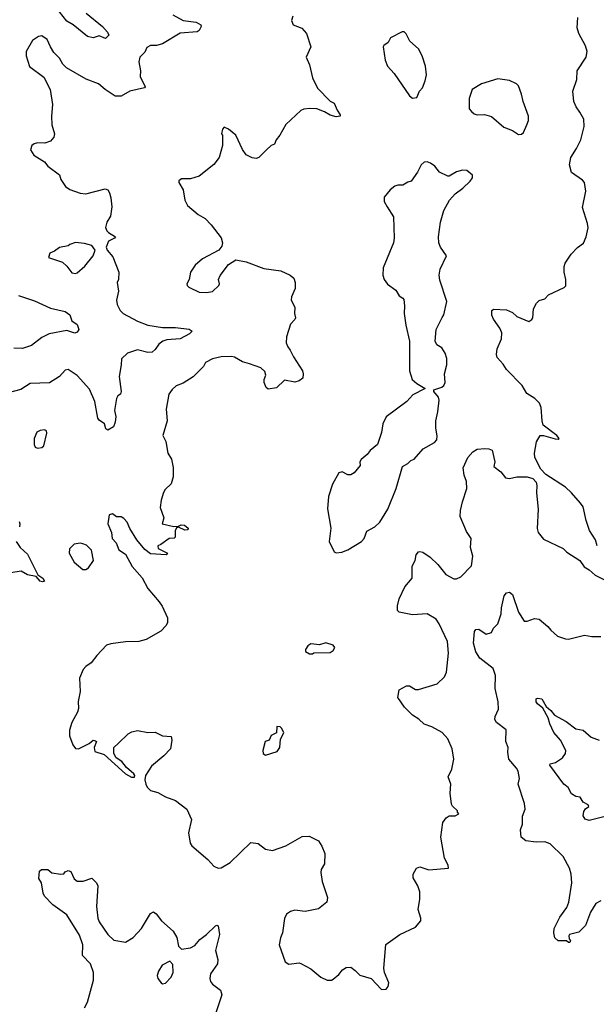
# Model space of a CAD drawing. Extents: x 2133461 to 2293071, y 753526 to 916327.
# Tile 274 of 459: x 2229835 to 2233754, y 854660 to 861350. Entities that reach past the tile are written whole.
import ezdxf

# ---------------------------------------------------------------- set-up
doc = ezdxf.new("R2010")
doc.units = 0

msp = doc.modelspace()

# ---------------------------------------------------------------- linework, layer by layer
at = {"layer": '0CON10XD'}
for points in [[(2230286.7, 861395), (2230397.5, 861305), (2230432.9, 861265), (2230440, 861245), (2230417.1, 861222.9), (2230375, 861240), (2230335, 861226.7), (2230295, 861236), (2230198, 861315), (2230155, 861340.6), (2230104.8, 861404.8)], [(2230875, 861382.5), (2230945, 861345.7), (2231035, 861334.4), (2231065.5, 861315.5), (2231068.8, 861305), (2231055, 861277.5), (2231041.7, 861268.3), (2230925, 861259.2), (2230805, 861186), (2230765, 861175.8), (2230725, 861174.3), (2230699.1, 861160.9), (2230685, 861130), (2230652, 861095), (2230644.2, 861065), (2230656.1, 861003.9), (2230653.3, 860965), (2230687.5, 860895), (2230682.5, 860887.5), (2230584.6, 860865.4), (2230525, 860831.1), (2230485, 860830), (2230415, 860875.8), (2230371.2, 860915), (2230286.4, 860946.4), (2230153.4, 861023.4), (2230127.8, 861047.8), (2230105, 861090), (2230067.6, 861127.6), (2230043.3, 861165), (2230022, 861215), (2229985, 861240), (2229963.2, 861236.8), (2229921.3, 861208.7), (2229879.2, 861135), (2229878, 861105), (2229902.4, 861032.4), (2229999.5, 860959.5), (2230042, 860875), (2230057.5, 860775), (2230050, 860695), (2230052.5, 860635), (2230070.8, 860575), (2230066.8, 860553.2), (2230045, 860524), (2230005, 860512), (2229955, 860513.8), (2229932.3, 860507.7), (2229917.5, 860495), (2229907.5, 860465), (2229930.7, 860430.7), (2230002.5, 860385), (2230026.7, 860355), (2230105, 860296.7), (2230114.3, 860264.3), (2230146, 860216), (2230176, 860196), (2230245, 860171.2), (2230285, 860166.7), (2230415, 860200), (2230433.3, 860195), (2230446, 860175), (2230455, 860140), (2230461.2, 860078.8), (2230451.2, 860015), (2230426.2, 859975), (2230419.3, 859939.3), (2230426.4, 859916.4), (2230437.5, 859905), (2230486.7, 859875), (2230480, 859865), (2230437.5, 859845), (2230422.5, 859805), (2230430, 859785), (2230468.3, 859738.3), (2230508.8, 859635), (2230506.7, 859585), (2230497.5, 859565), (2230506, 859505), (2230492.9, 859445), (2230498, 859415), (2230518, 859375), (2230538.8, 859355), (2230635, 859302.2), (2230705, 859274.5), (2230805, 859258.5), (2230895, 859257.9), (2230986.5, 859246.5), (2231007.5, 859235), (2230990, 859215), (2230925, 859182.7), (2230835.5, 859174.5), (2230808.8, 859165), (2230781.2, 859145), (2230755, 859108.8), (2230735, 859092), (2230705, 859090), (2230635, 859106.9), (2230567.5, 859085), (2230526.7, 859045), (2230525.8, 859004.2), (2230510, 858925), (2230525.7, 858824.3), (2230520, 858805), (2230502.5, 858795), (2230493.9, 858776.1), (2230480, 858695), (2230488.1, 858655), (2230484.2, 858615.8), (2230472.5, 858585), (2230435, 858561.2), (2230420.5, 858570.5), (2230412, 858605), (2230375, 858628.8), (2230365, 858643.3), (2230346.5, 858756.5), (2230310.2, 858840.2), (2230225, 858933.1), (2230165, 858974), (2230145, 858969.2), (2230105, 858926), (2230036.6, 858883.4), (2229905, 858877.5), (2229841.7, 858838.3), (2229757.5, 858815)], [(2231692.5, 861375), (2231682.5, 861345), (2231693.3, 861315), (2231752.3, 861292.3), (2231785, 861257.5), (2231813.3, 861165), (2231782.5, 861095), (2231804.5, 861044.5), (2231824.3, 860955), (2231860, 860885), (2231946.1, 860796.1), (2231973, 860783), (2231992.5, 860735), (2232012.5, 860705), (2232012.5, 860695), (2231985, 860690), (2231945, 860701.2), (2231906.7, 860725), (2231855, 860744.3), (2231805, 860748), (2231766.7, 860743.3), (2231747, 860733), (2231645, 860637.5), (2231603.6, 860566.4), (2231577.5, 860535), (2231566.4, 860503.6), (2231543.9, 860496.1), (2231512.5, 860465), (2231460, 860415), (2231441.7, 860408.3), (2231415, 860412.5), (2231375, 860432.5), (2231349.3, 860469.3), (2231303.3, 860565), (2231255, 860607.5), (2231225, 860620), (2231213, 860607), (2231207.5, 860575), (2231212.5, 860565), (2231213.3, 860495), (2231190, 860415), (2231155, 860367.5), (2231055, 860286.7), (2230995, 860270), (2230935, 860270), (2230917.5, 860255), (2230917.5, 860245), (2230946.2, 860195), (2230956.7, 860125), (2230975, 860087.5), (2231047.7, 860027.7), (2231095, 859998.8), (2231137, 859957), (2231205, 859867.5), (2231213.8, 859835), (2231208.3, 859811.7), (2231187.5, 859785), (2231077.5, 859725), (2231027.7, 859682.3), (2230996.7, 859635), (2230986.7, 859585), (2230970, 859555), (2230973.3, 859545), (2230985, 859533.8), (2231055, 859500), (2231103.9, 859496.1), (2231145, 859504), (2231188, 859545), (2231192, 859555), (2231186, 859585), (2231197, 859613), (2231254.1, 859685.9), (2231305, 859718.8), (2231375, 859704), (2231495, 859660), (2231610, 859645), (2231673.6, 859613.6), (2231697.5, 859595), (2231707.5, 859565), (2231706.7, 859525), (2231683.6, 859466.4), (2231681.2, 859445), (2231706.1, 859396.1), (2231702, 859355), (2231708.8, 859325), (2231705.7, 859314.3), (2231675, 859282.5), (2231648.9, 859195), (2231647.1, 859155), (2231656.6, 859126.6), (2231674.2, 859104.2), (2231695, 859058.8), (2231757.1, 858965), (2231762.9, 858945), (2231759.2, 858915), (2231735, 858896), (2231705, 858888), (2231635, 858902), (2231581.2, 858848.8), (2231525, 858840), (2231511.2, 858851.2), (2231496.2, 858885), (2231496.7, 858905), (2231508.8, 858935), (2231500.5, 858960.5), (2231474.3, 858984.3), (2231397, 859013), (2231348.8, 859025), (2231295, 859056.7), (2231275, 859062.2), (2231205, 859060), (2231145, 859045.6), (2231098.6, 859021.4), (2231083.8, 858995), (2231015, 858924.2), (2230945, 858881.4), (2230898.3, 858861.7), (2230871.7, 858838.3), (2230849.2, 858805), (2230830.8, 858705), (2230837.8, 858625), (2230808, 858525), (2230828.8, 858485), (2230841.2, 858405), (2230866.2, 858365), (2230877.7, 858307.7), (2230878.8, 858245), (2230865, 858197.5), (2230823, 858157), (2230812.1, 858137.9), (2230795.8, 858085), (2230788.8, 858035), (2230814.2, 857965), (2230804.2, 857924.2), (2230882.5, 857907.5), (2230915, 857910), (2230932.3, 857917.7), (2230955, 857916), (2230980, 857895), (2230977.5, 857885), (2230958.3, 857881.7), (2230915, 857902.5), (2230901.7, 857898.3), (2230891.7, 857878.3), (2230891.2, 857835), (2230885, 857826.7), (2230850, 857825), (2230795, 857783.3), (2230773.9, 857776.1), (2230777, 857757), (2230840, 857725), (2230830, 857715), (2230725, 857720), (2230685, 857751.2), (2230631.2, 857815), (2230583, 857893), (2230566.2, 857935), (2230541.7, 857961.7), (2230525, 857973.3), (2230493, 857973), (2230465, 857992.5), (2230443, 857987), (2230433.8, 857925), (2230458.8, 857865), (2230463.3, 857825), (2230490, 857795), (2230508.8, 857748.8), (2230555, 857718.8), (2230600, 857635), (2230668.5, 857558.5), (2230705.7, 857485.7), (2230784.1, 857394.1), (2230803.8, 857365), (2230839.2, 857285), (2230839.2, 857255), (2230831.2, 857235), (2230793.3, 857195), (2230695, 857138.6), (2230644.4, 857124.4), (2230555, 857121.9), (2230455, 857110), (2230425, 857100), (2230358.8, 857031.2), (2230320, 856980), (2230285, 856956), (2230266.2, 856935), (2230242, 856875), (2230245.8, 856785.8), (2230232.7, 856717.3), (2230235, 856670), (2230227.5, 856645), (2230188.8, 856575), (2230173.9, 856523.9), (2230173.9, 856483.9), (2230195, 856422.5), (2230215, 856397.5), (2230235, 856396.2), (2230307.8, 856432.2), (2230335, 856453.8), (2230350.7, 856450.7), (2230356.7, 856445), (2230342, 856405), (2230345, 856377.5), (2230408.3, 856358.3), (2230555, 856226.7), (2230594.1, 856204.1), (2230615, 856203.3), (2230616.7, 856215), (2230610, 856225), (2230560, 856270), (2230529.5, 856309.5), (2230490, 856335), (2230474, 856364), (2230473.8, 856405), (2230505.8, 856434.2), (2230572.7, 856497.3), (2230598.3, 856511.7), (2230635, 856521.2), (2230706.4, 856506.4), (2230755, 856510), (2230805, 856483.3), (2230865, 856480), (2230870, 856455), (2230859.2, 856395), (2230815, 856348.8), (2230731.2, 856278.8), (2230691.2, 856215), (2230686.4, 856186.4), (2230692.5, 856155), (2230702.5, 856135), (2230725, 856113.8), (2230775, 856098.8), (2230825, 856068.8), (2230895, 856043.8), (2230970, 855985), (2231002.5, 855915), (2230982, 855825), (2230993.8, 855755), (2231005.8, 855735.8), (2231114.2, 855644.2), (2231155, 855598.8), (2231185, 855586), (2231205, 855588), (2231266.7, 855623.3), (2231405, 855758.8), (2231455, 855752), (2231505, 855714.2), (2231554.4, 855705.6), (2231643, 855737), (2231755, 855801.2), (2231803.6, 855803.6), (2231865, 855770), (2231888.8, 855735), (2231908, 855685), (2231906.2, 855615), (2231883.5, 855576.5), (2231880.8, 855555), (2231891.2, 855495), (2231926.7, 855385), (2231923.3, 855355), (2231865, 855308.8), (2231775, 855290.8), (2231705, 855300), (2231675, 855290), (2231648, 855272), (2231635.9, 855244.1), (2231621.2, 855145), (2231607.7, 855112.3), (2231599.2, 855065), (2231639.5, 854949.5), (2231665, 854933.8), (2231735, 854942), (2231745, 854938), (2231815, 854901.2), (2231882.5, 854845), (2231925, 854823.3), (2231955, 854823.3), (2231965, 854830), (2232005, 854862), (2232030, 854895), (2232055, 854910.8), (2232085, 854912.5), (2232115, 854890), (2232147.3, 854857.3), (2232224.5, 854834.5), (2232295, 854761.2), (2232325, 854764)], [(2233760, 857775), (2233750, 857815), (2233708.8, 857878.8), (2233685, 857947.5), (2233665, 858040), (2233647.5, 858065), (2233586.7, 858135), (2233544.1, 858174.1), (2233410.7, 858260.7), (2233376.4, 858296.4), (2233336.7, 858375), (2233333.3, 858405), (2233347, 858483), (2233372.5, 858525), (2233395, 858525.8), (2233475, 858502), (2233495, 858500), (2233502.5, 858505), (2233486.2, 858525), (2233394, 858595), (2233385.9, 858624.1), (2233378.9, 858715), (2233369.2, 858745), (2233336.1, 858776.1), (2233281.1, 858811.1), (2233250.8, 858865), (2233145, 858972.5), (2233120.2, 859010.2), (2233079.4, 859055), (2233075.6, 859075), (2233081.1, 859115), (2233108.9, 859181.1), (2233112.4, 859222.4), (2233098.2, 859255), (2233055.5, 859315), (2233045, 859343.3), (2233044.2, 859375), (2233055, 859383.8), (2233145, 859378), (2233185, 859360), (2233215, 859333.8), (2233295, 859300), (2233316.4, 859313.6), (2233322.5, 859325), (2233327.5, 859385), (2233347.5, 859425), (2233365, 859443.3), (2233405, 859453.3), (2233429.5, 859480.5), (2233535, 859530), (2233547, 859543), (2233546.7, 859585), (2233536.2, 859635), (2233536.4, 859673.6), (2233543.3, 859695), (2233582.9, 859757.1), (2233627, 859803), (2233667, 859833), (2233685.7, 859874.3), (2233698, 859935), (2233694, 859965), (2233660, 860075), (2233683.8, 860185), (2233674.1, 860244.1), (2233660.3, 860260.3), (2233585, 860311.2), (2233572.9, 860365), (2233580.8, 860415), (2233620.6, 860475), (2233650, 860535), (2233672, 860625), (2233668.8, 860675), (2233641.4, 860721.4), (2233617.3, 860757.3), (2233602, 860795), (2233594.2, 860865), (2233622.5, 860945), (2233625, 861003.3), (2233684.4, 861095), (2233692.5, 861135), (2233681.7, 861171.7), (2233635, 861257.5), (2233624, 861295), (2233629.2, 861365)], [(2232505, 860817.5), (2232535, 860822.5), (2232553.3, 860865), (2232573.6, 860886.4), (2232591.2, 860935), (2232600, 860975), (2232593.8, 861035), (2232571.2, 861105), (2232545, 861152.5), (2232487.5, 861205), (2232462.5, 861255), (2232447.7, 861267.7), (2232435, 861268.8), (2232355, 861227.5), (2232340, 861195), (2232310, 861175), (2232306.2, 861165), (2232319.2, 861075), (2232336, 861035), (2232380, 860985), (2232485, 860832.5), (2232505, 860817.5)], [(2233225, 860570), (2233245, 860572.5), (2233260, 860585), (2233282.5, 860635), (2233293.3, 860665), (2233293.8, 860695), (2233256.7, 860795), (2233246, 860845), (2233225, 860900), (2233212.5, 860915), (2233165, 860938), (2233085, 860947.5), (2232975, 860914), (2232910, 860875), (2232890, 860815), (2232890, 860745), (2232905, 860726.7), (2232925, 860710), (2232945, 860703.3), (2232995, 860706.2), (2233041.7, 860691.7), (2233125, 860620), (2233185, 860597.5), (2233225, 860570)], [(2231985, 857727.5), (2232025, 857732.5), (2232065, 857747.5), (2232157.5, 857805), (2232176.2, 857825), (2232195.5, 857874.5), (2232248.8, 857905), (2232282, 857935), (2232336.9, 858025), (2232394.6, 858165.4), (2232436.2, 858315), (2232472.5, 858335), (2232493.9, 858356.1), (2232516.1, 858363.9), (2232577.5, 858435), (2232655, 858477.5), (2232670, 858495), (2232673, 858523), (2232663.3, 858575), (2232663.6, 858623.6), (2232678, 858685), (2232686, 858765), (2232681.2, 858785), (2232650, 858825), (2232650, 858835), (2232705, 858853.3), (2232717.5, 858865), (2232727.5, 858885), (2232723, 858943), (2232738.8, 859005), (2232737.3, 859047.3), (2232726.2, 859085), (2232705, 859120), (2232670.7, 859140.7), (2232660, 859165), (2232666.2, 859245), (2232707, 859327), (2232718, 859345), (2232738.6, 859435), (2232690.2, 859580.2), (2232685.5, 859615), (2232693.9, 859656.1), (2232736, 859745), (2232694.3, 859804.3), (2232684.2, 859834.2), (2232680.8, 859875), (2232694.3, 859975), (2232717.5, 860055), (2232755.7, 860124.3), (2232795, 860166.7), (2232847.5, 860205), (2232897.7, 860252.3), (2232913.3, 860275), (2232913.3, 860295), (2232875, 860326.7), (2232845, 860327.5), (2232804.1, 860315.9), (2232755, 860287.5), (2232745, 860287.5), (2232687.5, 860315), (2232655.9, 860355.9), (2232627.5, 860375), (2232605, 860383.8), (2232585, 860381.2), (2232563.3, 860365), (2232540, 860315), (2232495, 860252.5), (2232473, 860247), (2232440, 860225), (2232406.4, 860226.4), (2232385, 860220), (2232353.3, 860195), (2232313.3, 860145), (2232313.3, 860115), (2232331.7, 860078.3), (2232375, 860010), (2232380, 859865), (2232376.2, 859835), (2232306.7, 859665), (2232303.3, 859615), (2232313.3, 859585), (2232334.2, 859554.2), (2232391.7, 859511.7), (2232413.6, 859473.6), (2232439.3, 859459.3), (2232445, 859450), (2232450.8, 859405), (2232448.1, 859355), (2232458.8, 859275), (2232484, 859165), (2232483.8, 858965), (2232503.3, 858905), (2232535, 858878), (2232590, 858845), (2232507.7, 858802.3), (2232467.5, 858755), (2232325, 858652.5), (2232303.3, 858605), (2232293.3, 858545), (2232266.1, 858463.9), (2232217, 858423), (2232197.5, 858395), (2232155, 858362.5), (2232147.5, 858345), (2232148.3, 858321.7), (2232109.3, 858270.7), (2232085, 858257.5), (2232065, 858257.5), (2232027.7, 858277.7), (2232005, 858271.2), (2231962, 858195), (2231935, 858110), (2231927, 858027), (2231948.8, 857895), (2231937.5, 857805), (2231973.6, 857733.6), (2231985, 857727.5)], [(2230215, 859626.7), (2230225, 859631.2), (2230278.8, 859675), (2230333.3, 859745), (2230347.5, 859785), (2230326.2, 859816.2), (2230275, 859830), (2230214.1, 859835.9), (2230176.4, 859823.6), (2230165, 859813.3), (2230105, 859802.5), (2230072.5, 859777.5), (2230040, 859765), (2230030, 859735), (2230125, 859703.3), (2230155.9, 859675.9), (2230189.3, 859629.3), (2230215, 859626.7)], [(2229826.9, 859476.9), (2229935, 859440), (2230045, 859390), (2230145, 859368.6), (2230175.6, 859345.6), (2230190, 859305), (2230225, 859278.6), (2230236.9, 859245), (2230225, 859227.1), (2230209.1, 859220.9), (2230155, 859239.5), (2230034.3, 859215.7), (2229985, 859190), (2229915, 859137.5), (2229855, 859115.7), (2229795, 859119.2)], [(2229955, 858440), (2229985, 858442.5), (2230000, 858455), (2230018.3, 858541.7), (2230016.1, 858556.1), (2230003.6, 858563.6), (2229975, 858560), (2229952.3, 858547.7), (2229933.3, 858505), (2229933.3, 858465), (2229940, 858445), (2229955, 858440)], [(2232325, 854764), (2232339.5, 854780.5), (2232344, 854805), (2232315.5, 854875.5), (2232310.5, 854905), (2232323.6, 855066.4), (2232419.2, 855135), (2232526.3, 855183.7), (2232562, 855228), (2232562.5, 855245), (2232542.9, 855305), (2232554.3, 855375), (2232554.4, 855424.4), (2232542, 855465), (2232509.5, 855519.5), (2232510, 855545), (2232533.3, 855585), (2232555, 855593.8), (2232615, 855574), (2232750, 855585), (2232747.5, 855605), (2232723.6, 855653.6), (2232696.7, 855795), (2232711.2, 855895), (2232733.6, 855926.4), (2232755, 855940), (2232795, 855940), (2232820, 855955), (2232810, 855965), (2232810, 855975), (2232777, 856007), (2232770.7, 856020.7), (2232760, 856095), (2232765.9, 856155.9), (2232748, 856205), (2232772.3, 856257.7), (2232786, 856325), (2232773.8, 856395), (2232744.2, 856465), (2232706.6, 856506.6), (2232635.6, 856545.6), (2232585, 856563.3), (2232547.3, 856597.3), (2232505, 856624), (2232449.7, 856679.7), (2232406, 856745), (2232413.9, 856796.1), (2232465, 856823.3), (2232485, 856823.8), (2232525, 856798.8), (2232545, 856800), (2232671.7, 856838.3), (2232722, 856885), (2232735.9, 856915.9), (2232750.6, 857045), (2232742.9, 857125), (2232685.6, 857245.6), (2232665, 857276.7), (2232605, 857313.3), (2232505.9, 857305.9), (2232415, 857324), (2232404, 857335), (2232402.4, 857367.6), (2232414.4, 857415), (2232453.9, 857496.1), (2232502.5, 857555), (2232503.3, 857636.7), (2232523.3, 857675), (2232530, 857715), (2232546.4, 857733.6), (2232555, 857737.5), (2232575, 857733.3), (2232625, 857698.8), (2232678.3, 857648.3), (2232730.6, 857580.6), (2232785, 857551.4), (2232805, 857550.8), (2232834.5, 857565.5), (2232905, 857640), (2232916, 857705), (2232900, 857765), (2232903.3, 857825), (2232872.1, 857872.1), (2232829.6, 857975), (2232830.4, 858015), (2232843.8, 858075), (2232875.4, 858165), (2232872.1, 858212.1), (2232855.5, 858255), (2232850, 858305), (2232880.8, 858375), (2232916.2, 858415), (2232945, 858432), (2232996.8, 858436.8), (2233025, 858434.2), (2233045.8, 858425), (2233064.2, 858345.8), (2233058.8, 858315), (2233105, 858278.8), (2233136.4, 858236.4), (2233163.6, 858233.6), (2233215, 858244), (2233285, 858244), (2233322.3, 858232.3), (2233345, 858207.5), (2233351.2, 858185), (2233347.5, 858135), (2233360, 858025), (2233352.3, 857892.3), (2233358.8, 857865), (2233395, 857820), (2233528.3, 857758.3), (2233555, 857733.3), (2233642.5, 857675), (2233672.3, 857632.3), (2233705, 857612.5), (2233747.5, 857575), (2233805, 857546)], [(2229830.3, 857940.3), (2229835.8, 857925.8), (2229833.1, 857905)], [(2229811.5, 857805), (2229837.1, 857765), (2229887.8, 857717.8), (2229957.3, 857577.3), (2229992, 857555), (2230003.3, 857535), (2229989.4, 857530.6), (2229975, 857534.4), (2229946.2, 857566.2), (2229887.9, 857577.9), (2229845, 857604), (2229775, 857592.2)], [(2230285, 857614.3), (2230302, 857625), (2230336, 857675), (2230323.3, 857745), (2230288.8, 857778.8), (2230265, 857790), (2230245, 857794), (2230205, 857787.1), (2230173.8, 857755), (2230171.2, 857725), (2230206.2, 857665), (2230264.3, 857614.3), (2230285, 857614.3)], [(2233680, 855195), (2233635, 855150.8), (2233572.5, 855135), (2233567.5, 855125), (2233570, 855105), (2233580, 855095), (2233575, 855080), (2233565, 855080), (2233551.7, 855091.7), (2233495, 855091.2), (2233471.4, 855111.4), (2233466, 855145), (2233468.8, 855175), (2233507.3, 855252.7), (2233553.2, 855316.8), (2233568.6, 855355), (2233587.8, 855485), (2233584.3, 855545), (2233572.5, 855585), (2233530, 855665), (2233440.7, 855750.7), (2233403.6, 855763.6), (2233345, 855762), (2233275, 855771.2), (2233244, 855795), (2233240, 855845), (2233252.5, 855885), (2233252.3, 855937.7), (2233270, 855985), (2233266.7, 856025), (2233224, 856155), (2233231.9, 856195), (2233223.4, 856243.4), (2233212.5, 856265), (2233160, 856325), (2233153, 856373), (2233155.8, 856405.8), (2233140, 856445), (2233141.2, 856525), (2233075, 856574), (2233064.3, 856595), (2233065.8, 856615), (2233088.9, 856665), (2233086.9, 856715), (2233067.7, 856805), (2233070, 856895), (2233052.4, 856942.4), (2232962.7, 857012.7), (2232934.7, 857054.7), (2232919.1, 857115), (2232925.9, 857194.1), (2232935, 857206.2), (2232955, 857208.8), (2233005, 857176.2), (2233042.7, 857187.3), (2233056, 857215), (2233085.8, 857245), (2233107.6, 857312.4), (2233110, 857355), (2233127.1, 857435), (2233144.5, 857455.5), (2233165, 857460), (2233184.2, 857444.2), (2233225.7, 857325), (2233265, 857263.3), (2233285, 857262.5), (2233335, 857282.5), (2233365, 857276.7), (2233425, 857226.7), (2233445, 857202.5), (2233491.7, 857161.7), (2233543.9, 857143.9), (2233565, 857142), (2233675, 857167.5), (2233725, 857160), (2233785, 857160)], [(2231825, 857042.5), (2231835, 857047.5), (2231945, 857050), (2231966.4, 857063.6), (2231977.5, 857085), (2231965, 857100), (2231915, 857116.7), (2231873, 857103), (2231815, 857110), (2231792.5, 857095), (2231778.3, 857071.7), (2231778.3, 857058.3), (2231805, 857042.5), (2231825, 857042.5)], [(2233815, 855936), (2233705, 855908), (2233678.9, 855918.9), (2233665, 855940), (2233670.5, 855969.5), (2233681.7, 855988.3), (2233702.5, 856005), (2233700, 856015), (2233664.1, 856034.1), (2233645, 856067.5), (2233615, 856072.5), (2233585, 856090), (2233562.4, 856132.4), (2233534, 856155), (2233437.5, 856285), (2233440, 856295), (2233477.7, 856302.3), (2233525, 856333.8), (2233546, 856365), (2233547.5, 856385), (2233510.6, 856455), (2233466.3, 856506.3), (2233438.2, 856565), (2233426.1, 856606.1), (2233392, 856672), (2233355, 856701.2), (2233346.2, 856715), (2233346.7, 856735), (2233355, 856741.2), (2233383.8, 856735), (2233412.5, 856682.5), (2233446, 856656), (2233470, 856625), (2233550.6, 856580.6), (2233615, 856530.8), (2233665, 856523.8), (2233720, 856475), (2233773.8, 856453.8)], [(2231505, 856352.5), (2231585, 856377.5), (2231603.3, 856405), (2231608.3, 856461.7), (2231630, 856505), (2231616.7, 856535), (2231605, 856546.2), (2231581.7, 856548.3), (2231580, 856505), (2231543.6, 856486.4), (2231530, 856455), (2231502.5, 856445), (2231487.5, 856385), (2231490, 856365), (2231505, 856352.5)], [(2230274.4, 854635), (2230296.7, 854675), (2230337.1, 854825), (2230336.9, 854875), (2230317.1, 854935), (2230261.7, 854991.7), (2230263.1, 855065), (2230240.7, 855130.7), (2230155, 855267.1), (2230060.8, 855335), (2230004, 855395), (2229994, 855415), (2229983.3, 855485), (2229963.9, 855513.9), (2229970, 855565), (2229983.6, 855576.4), (2230027, 855577), (2230053, 855553), (2230115, 855543.3), (2230135, 855547.5), (2230145, 855560), (2230165, 855570), (2230182, 855562), (2230205, 855512.5), (2230225, 855496.7), (2230267, 855497), (2230325, 855517.5), (2230356.7, 855485), (2230366.2, 855465), (2230357.1, 855325), (2230365.7, 855245), (2230375, 855221.2), (2230434.5, 855135), (2230475, 855096.5), (2230555, 855082.5), (2230605.8, 855114.2), (2230664, 855176), (2230725, 855278), (2230745, 855288), (2230763.3, 855275), (2230797.9, 855227.9), (2230877.3, 855157.3), (2230902.5, 855115), (2230914.1, 855054.1), (2230935, 855033.8), (2230995, 855044.3), (2231025, 855059.2), (2231060.3, 855099.7), (2231105, 855133.8), (2231165, 855192.5), (2231175, 855197.5), (2231183, 855193), (2231194.2, 855135), (2231166, 855025), (2231181.2, 854965), (2231178.8, 854935), (2231132.8, 854867.2), (2231127.5, 854835), (2231132, 854815), (2231145.8, 854795.8), (2231200, 854755), (2231210, 854725), (2231165.5, 854595)], [(2233785, 855364), (2233751.2, 855345), (2233714.4, 855285.6), (2233680, 855195)], [(2230805, 854800), (2230825, 854803.3), (2230865, 854843.8), (2230877.1, 854875), (2230875, 854930), (2230855, 854953.3), (2230804, 854925), (2230778.8, 854885), (2230768.8, 854855), (2230773.8, 854835), (2230796.1, 854806.1), (2230805, 854800)]]:
    msp.add_lwpolyline(points, dxfattribs=at)

doc.saveas('drawing.dxf')
